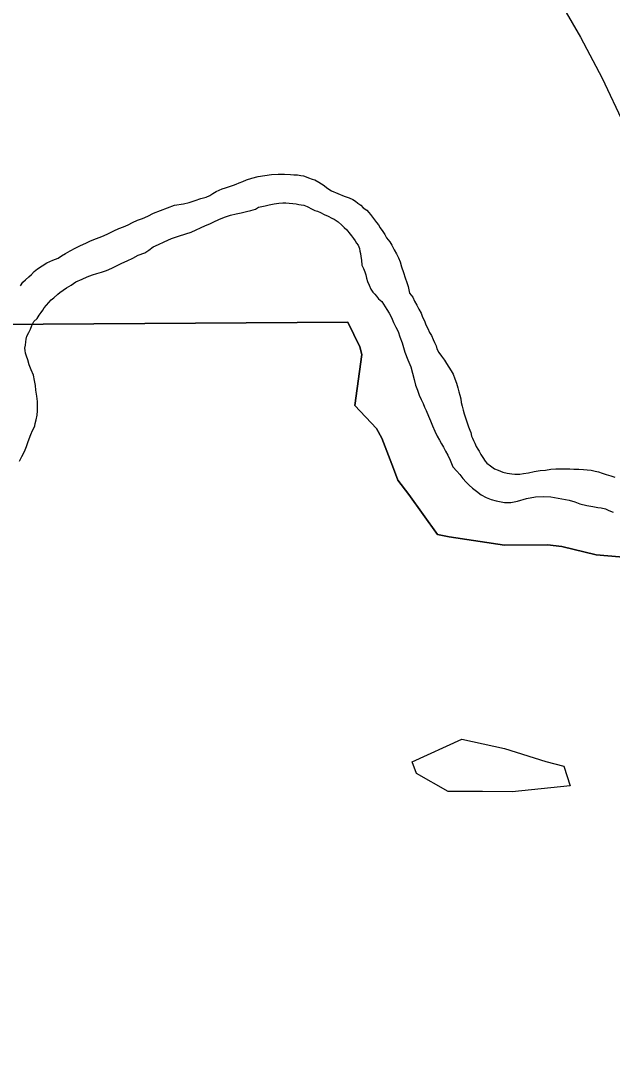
# Model space of a CAD drawing. Extents: x 2010165 to 2382125, y 1060529 to 1407316.
# Drawn here: x 2230181 to 2232826, y 1232154 to 1236761 of the extents above; entities that cross this region are included whole.
import ezdxf

# ---------------------------------------------------------------- set-up
doc = ezdxf.new("R2010")
doc.units = 0
for name, color, linetype in [('GM_X_Corporation', 7, 'Continuous'), ('GM_X_Minor_Lake', 7, 'Continuous'), ('GM_X_Minor_River', 7, 'Continuous'), ('GM_X_Rail_Line', 7, 'Continuous')]:
    doc.layers.add(name, color=color, linetype=linetype)

msp = doc.modelspace()

# ---------------------------------------------------------------- linework, layer by layer
at = {"layer": 'GM_X_Corporation'}
for points in [[(2233032.5, 1234349.8), (2232752.7, 1234373.7), (2232599.7, 1234410.4), (2232535.5, 1234417.1), (2232343.2, 1234416.8), (2232096.1, 1234453.5), (2232043.7, 1234464.4), (2231915.6, 1234642.3), (2231866, 1234707.4), (2231846.9, 1234759.2), (2231795.7, 1234894.6), (2231770.7, 1234938.2), (2231674.3, 1235040.5), (2231705.2, 1235268), (2231696.5, 1235302), (2231643.9, 1235413.2), (2225059.6, 1235369.7)], [(2225059.6, 1235369.7), (2231643.9, 1235413.2), (2231696.5, 1235302), (2231705.2, 1235268), (2231674.3, 1235040.5), (2231770.7, 1234938.2), (2231795.7, 1234894.6), (2231846.9, 1234759.2), (2231866, 1234707.4), (2231915.6, 1234642.3), (2232043.7, 1234464.4), (2232096.1, 1234453.5), (2232343.2, 1234416.8), (2232535.5, 1234417.1), (2232599.7, 1234410.4), (2232752.7, 1234373.7), (2233032.5, 1234349.8)]]:
    msp.add_lwpolyline(points, dxfattribs=at)
at = {"layer": 'GM_X_Minor_Lake'}
for points in [[(2231931.1, 1233447.5), (2232152.3, 1233549.2), (2232343.8, 1233507.8), (2232527.5, 1233450.2), (2232608.1, 1233429.3), (2232637.7, 1233341.3), (2232377.1, 1233313.4), (2232245, 1233314.9)], [(2232245, 1233314.9), (2232091.9, 1233315.2), (2231950, 1233395.5), (2231931.1, 1233447.5)]]:
    msp.add_lwpolyline(points, dxfattribs=at)
at = {"layer": 'GM_X_Minor_River'}
for points in [[(2231096.2, 1236012.9), (2231118.2, 1236021.2), (2231132.2, 1236025.4), (2231144.2, 1236029.6), (2231158.1, 1236035.9), (2231174.1, 1236042.1), (2231190.1, 1236048.4), (2231214, 1236056.8), (2231242, 1236063.2), (2231272.1, 1236067.7), (2231302.1, 1236072.1), (2231332.2, 1236074.6), (2231360.3, 1236075), (2231386.4, 1236073.4), (2231402.5, 1236071.6), (2231418.6, 1236071.8), (2231432.7, 1236068), (2231444.8, 1236066.2), (2231456.9, 1236062.4), (2231467, 1236058.5), (2231483.2, 1236052.7), (2231495.3, 1236048.9), (2231513.5, 1236039.1), (2231525.7, 1236031.2), (2231537.9, 1236023.4), (2231550.1, 1236013.5), (2231570.4, 1235999.7), (2231598.7, 1235988.1), (2231627, 1235976.5), (2231649.2, 1235968.8), (2231665.4, 1235961), (2231677.6, 1235953.1), (2231687.7, 1235945.2), (2231702, 1235935.4), (2231712.2, 1235923.5), (2231728.4, 1235913.7), (2231736.6, 1235903.7), (2231744.8, 1235893.8), (2231771.5, 1235858), (2231779.7, 1235848.1), (2231787.9, 1235834.2), (2231800.3, 1235818.3), (2231808.5, 1235804.3), (2231816.8, 1235790.4), (2231831.1, 1235772.5), (2231839.4, 1235756.6), (2231849.8, 1235736.6), (2231860.1, 1235718.7), (2231870.4, 1235700.8), (2231876.8, 1235682.8), (2231883.1, 1235660.8), (2231891.6, 1235634.8), (2231900, 1235610.8), (2231906.4, 1235590.8), (2231912.7, 1235572.8), (2231919.2, 1235542.8), (2231933.5, 1235524.9), (2231941.9, 1235506.9), (2231952.2, 1235489), (2231960.5, 1235471.1), (2231970.8, 1235453.1), (2231977.2, 1235435.1), (2231985.4, 1235419.2), (2231991.8, 1235401.2), (2232000.1, 1235385.2), (2232008.4, 1235367.3), (2232016.6, 1235353.3), (2232025, 1235335.4), (2232031.2, 1235321.4), (2232037.5, 1235307.4), (2232041.7, 1235293.4), (2232050, 1235277.5), (2232062.3, 1235261.6), (2232074.6, 1235243.7), (2232084.9, 1235227.8), (2232095.2, 1235211.8), (2232105.5, 1235195.9), (2232113.8, 1235180), (2232122.2, 1235160), (2232128.5, 1235140), (2232134.9, 1235120), (2232139.2, 1235102), (2232143.5, 1235086), (2232147.8, 1235070), (2232150, 1235053.9), (2232154.3, 1235037.9), (2232158.6, 1235019.9), (2232162.9, 1235003.9), (2232181.9, 1234945.9), (2232188.2, 1234929.9), (2232192.4, 1234919.9), (2232196.6, 1234903.9), (2232200.8, 1234893.9), (2232205, 1234884), (2232211.2, 1234872), (2232217.5, 1234858), (2232223.7, 1234846.1), (2232229.9, 1234836.1), (2232238.1, 1234822.2), (2232246.4, 1234808.2), (2232256.7, 1234792.3)], [(2230179.6, 1235575.5), (2230191.4, 1235591.8), (2230203.3, 1235602), (2230217.1, 1235616.2), (2230229, 1235626.5), (2230240.8, 1235638.7), (2230256.7, 1235651), (2230276.5, 1235665.3), (2230298.4, 1235677.7), (2230324.3, 1235690.1), (2230348.3, 1235698.5), (2230364.2, 1235708.8), (2230382.1, 1235719.1), (2230402, 1235731.5), (2230423.9, 1235743.8), (2230447.8, 1235756.2), (2230471.7, 1235766.6), (2230493.6, 1235777), (2230519.5, 1235787.4), (2230543.5, 1235795.8), (2230567.4, 1235806.2), (2230597.3, 1235820.7), (2230619.2, 1235831.1), (2230641.2, 1235839.4), (2230661.1, 1235847.8), (2230681.1, 1235858.1), (2230703, 1235868.5), (2230724.9, 1235876.8), (2230748.9, 1235887.2), (2230774.8, 1235899.7), (2230868.6, 1235935.2), (2230908.6, 1235941.8), (2230934.6, 1235948.2), (2230960.6, 1235956.6), (2230986.6, 1235965.1), (2231010.6, 1235971.4), (2231026.5, 1235979.7), (2231040.4, 1235987.9), (2231054.3, 1235996.2), (2231068.3, 1236002.4), (2231082.3, 1236008.6), (2231096.2, 1236012.9)], [(2230176.2, 1234791.9), (2230186, 1234812.2), (2230197.6, 1234834.4), (2230207.3, 1234856.7), (2230215, 1234878.9), (2230226.5, 1234911.2), (2230234.3, 1234929.4), (2230240.1, 1234939.5), (2230244, 1234949.6), (2230245.8, 1234959.7), (2230249.6, 1234975.8), (2230255.2, 1234998), (2230256.9, 1235016.1), (2230256.6, 1235036.2), (2230256.3, 1235058.3), (2230253.9, 1235082.4), (2230249.4, 1235108.4), (2230247.1, 1235130.5), (2230242.7, 1235152.5), (2230238.3, 1235176.6), (2230227.9, 1235200.5), (2230219.5, 1235222.5), (2230213.1, 1235244.5), (2230206.8, 1235260.5), (2230202.5, 1235274.5), (2230200.4, 1235286.5), (2230200.2, 1235296.6), (2230202, 1235310.6), (2230203.7, 1235324.7), (2230205.6, 1235336.8), (2230209.3, 1235350.9), (2230217.1, 1235367.1), (2230224.9, 1235381.3), (2230230.7, 1235397.4), (2230240.4, 1235415.7), (2230254.3, 1235429.9), (2230264.1, 1235444.2), (2230271.9, 1235456.3), (2230279.8, 1235466.5), (2230285.6, 1235476.6), (2230317.2, 1235513.2), (2230329.1, 1235521.4), (2230346.9, 1235537.8), (2230356.8, 1235546), (2230370.7, 1235556.2), (2230386.6, 1235566.5), (2230406.5, 1235578.8), (2230428.3, 1235593.2), (2230456.2, 1235605.7), (2230478.1, 1235616.1), (2230502.1, 1235624.4), (2230522.1, 1235630.8), (2230542.1, 1235637.1), (2230564.1, 1235643.4), (2230588, 1235653.8), (2230611.9, 1235666.2), (2230633.8, 1235676.6), (2230657.7, 1235687), (2230681.6, 1235699.4), (2230705.5, 1235711.8), (2230735.5, 1235722.3), (2230753.4, 1235734.6), (2230773.2, 1235749), (2230797.1, 1235759.4), (2230823, 1235771.8), (2230854.9, 1235786.3), (2230886.9, 1235796.8), (2230918.8, 1235807.4), (2230942.8, 1235815.7), (2230964.7, 1235826.1), (2230984.7, 1235834.4), (2231006.6, 1235844.8), (2231026.5, 1235853.1), (2231044.5, 1235861.4), (2231066.4, 1235871.8), (2231092.3, 1235882.2), (2231118.3, 1235890.6), (2231144.3, 1235897.1), (2231166.3, 1235901.4), (2231190.3, 1235907.8), (2231210.3, 1235912.1), (2231230.3, 1235918.4), (2231244.2, 1235926.6), (2231274.3, 1235933.1), (2231292.3, 1235937.4), (2231314.3, 1235941.7), (2231334.3, 1235944), (2231352.4, 1235946.3)], [(2231352.4, 1235946.3), (2231366.4, 1235946.5), (2231412.7, 1235941.2), (2231424.8, 1235939.3), (2231434.8, 1235937.5), (2231446.9, 1235935.6), (2231461.1, 1235929.8), (2231483.3, 1235918.1), (2231495.5, 1235912.2), (2231507.6, 1235908.4), (2231521.8, 1235902.6), (2231538, 1235894.8), (2231556.1, 1235887), (2231572.4, 1235877.2), (2231582.5, 1235873.3), (2231600.7, 1235861.6), (2231617.1, 1235845.7), (2231627.3, 1235835.8), (2231639.5, 1235826), (2231647.7, 1235814), (2231660, 1235798.1), (2231668.2, 1235786.2), (2231676.4, 1235776.3), (2231682.6, 1235766.3), (2231688.8, 1235756.4), (2231695.1, 1235742.4), (2231697.3, 1235730.4), (2231699.4, 1235720.4), (2231701.7, 1235706.3), (2231703.9, 1235690.3), (2231706.3, 1235668.2), (2231712.6, 1235652.2), (2231718.8, 1235638.3), (2231723.1, 1235624.3), (2231727.3, 1235610.3), (2231731.6, 1235594.3), (2231737.9, 1235578.3), (2231746.2, 1235560.3), (2231754.5, 1235546.4), (2231764.6, 1235538.5), (2231770.8, 1235528.5), (2231781, 1235516.6), (2231795.3, 1235504.8), (2231818, 1235469), (2231828.3, 1235453), (2231838.6, 1235433.1), (2231847, 1235411.1), (2231857.4, 1235391.2), (2231867.8, 1235371.2), (2231876.2, 1235347.3), (2231886.6, 1235321.3), (2231897.3, 1235279.3), (2231912, 1235245.3), (2231924.5, 1235213.4), (2231933, 1235185.4), (2231939.5, 1235157.3), (2231945.9, 1235131.3), (2231954.3, 1235109.3), (2231962.7, 1235087.3), (2231971.1, 1235067.4), (2231979.4, 1235049.4), (2231985.7, 1235033.4), (2231994, 1235017.5), (2232004.4, 1234993.5), (2232012.8, 1234971.6), (2232021.2, 1234949.6), (2232031.6, 1234925.6), (2232042, 1234903.7), (2232052.3, 1234885.7), (2232062.6, 1234869.8), (2232070.9, 1234853.9), (2232079.3, 1234835.9), (2232089.6, 1234818), (2232100, 1234796), (2232112.5, 1234766.1), (2232130.9, 1234746.3), (2232143.2, 1234732.4), (2232157.5, 1234714.5), (2232171.9, 1234698.6), (2232186.1, 1234684.8), (2232200.4, 1234670.9), (2232218.7, 1234657.1), (2232239, 1234641.4), (2232261.3, 1234629.6), (2232283.6, 1234619.9), (2232305.8, 1234614.2), (2232344, 1234606.8), (2232372.1, 1234607.2), (2232402.2, 1234613.6), (2232442.1, 1234624.2), (2232482.2, 1234632.9), (2232518.3, 1234633.4), (2232550.5, 1234631.9), (2232633, 1234617), (2232657.3, 1234609.3), (2232679.5, 1234601.6), (2232711.7, 1234594.1), (2232737.9, 1234588.4), (2232760.1, 1234584.7), (2232776.2, 1234582.9), (2232794.3, 1234579.2)], [(2232256.7, 1234792.3), (2232264.9, 1234782.4), (2232281.1, 1234770.6), (2232299.4, 1234756.8), (2232315.6, 1234751), (2232335.8, 1234743.2), (2232356, 1234737.5), (2232376.1, 1234735.8), (2232390.2, 1234734), (2232402.2, 1234734.2), (2232412.2, 1234734.3), (2232428.3, 1234736.6), (2232450.3, 1234738.9), (2232476.3, 1234745.3), (2232502.4, 1234749.7), (2232526.4, 1234752.1), (2232550.5, 1234756.4), (2232572.5, 1234756.8), (2232592.6, 1234757.1), (2232610.7, 1234757.3), (2232634.8, 1234757.7), (2232652.9, 1234755.9), (2232675, 1234756.3), (2232697.1, 1234754.6), (2232713.2, 1234752.8), (2232731.3, 1234751.1), (2232749.4, 1234747.3), (2232763.5, 1234743.5), (2232779.7, 1234737.7), (2232797.9, 1234731.9), (2232818, 1234726.2), (2232836.2, 1234720.4)], [(2232794.3, 1234579.2), (2232810.5, 1234571.4), (2232828.7, 1234563.6)]]:
    msp.add_lwpolyline(points, dxfattribs=at)
at = {"layer": 'GM_X_Rail_Line'}
msp.add_lwpolyline([(2232560.6, 1236897.6), (2232683.5, 1236686), (2232780.3, 1236503.8), (2232877.1, 1236297.9), (2232948.7, 1236136), (2233039, 1235907.3), (2233207.5, 1235485), (2233702.7, 1234229), (2234030.2, 1233394.4), (2234378.7, 1232503.6), (2234731.1, 1231616.6), (2235033.8, 1230851.5), (2235450.4, 1229794.2), (2235758.8, 1229022.7)], dxfattribs=at)

doc.saveas('drawing.dxf')
